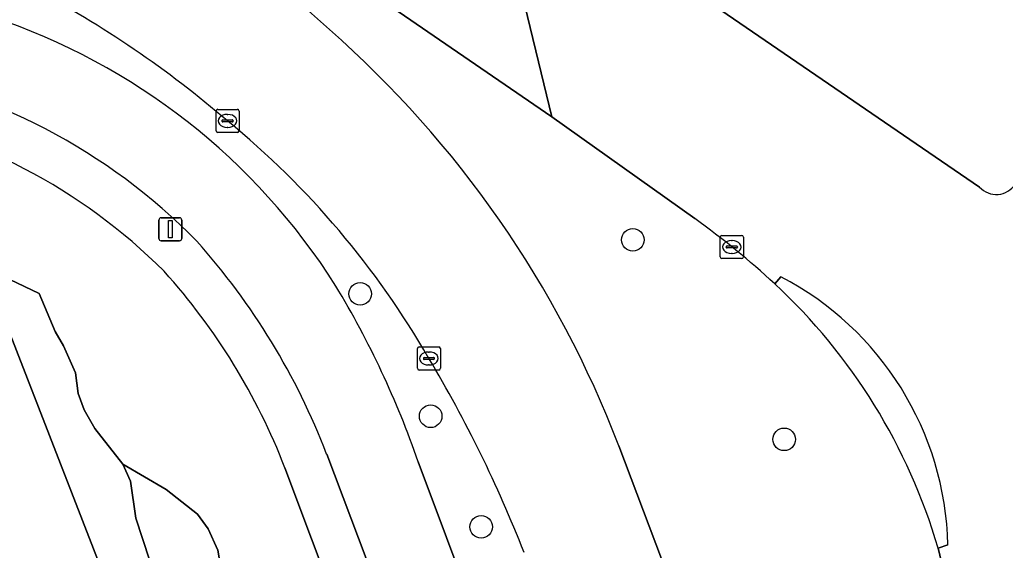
# Model space of a CAD drawing. Extents: x 157692 to 159674, y 381452 to 383291.
# Drawn here: x 158780.47 to 158823.11, y 382023.19 to 382046.13 of the extents above; entities that cross this region are included whole.
import ezdxf

# ---------------------------------------------------------------- set-up
doc = ezdxf.new("R2010")
doc.units = 0
for name, color, linetype in [('IMGEO_Berm_groen', 7, 'Continuous'), ('IMGEO_Boom', 7, 'Continuous'), ('IMGEO_Erf', 7, 'Continuous'), ('IMGEO_Fietspad_gesloten', 7, 'Continuous'), ('IMGEO_Groenvoorziening', 7, 'Continuous'), ('IMGEO_Hek', 7, 'Continuous'), ('IMGEO_Kolk', 7, 'Continuous'), ('IMGEO_Lichtmast', 7, 'Continuous'), ('IMGEO_Rijbaan_lokaal_open', 7, 'Continuous'), ('IMGEO_Rijbaan_regionaal_gesloten', 7, 'Continuous'), ('IMGEO_Rijbaan_regionaal_open', 7, 'Continuous'), ('IMGEO_Voetpad_open', 7, 'Continuous')]:
    doc.layers.add(name, color=color, linetype=linetype)

msp = doc.modelspace()

# ---------------------------------------------------------------- linework, layer by layer
at = {"layer": 'IMGEO_Berm_groen'}
for points in [[(158803.878, 382059.18), (158800.705, 382053.461), (158822.002, 382038.892)], [(158809.684, 382037.531), (158803.489, 382041.935), (158790.739, 382050.676)], [(158806.392, 382027.71), (158821.579, 381987.522), (158823.826, 381988.369), (158828.643, 382005.655)], [(158797.711, 382027.016), (158812.631, 381987.183), (158813.192, 381986.098)], [(158820.87, 382020.5), (158820.204, 382023.284)]]:
    msp.add_lwpolyline(points, dxfattribs=at)
for centre, radius, start, end in [((158764.382, 382013.689), 43.526, 47.3558, 61.9789), ((158759.588, 382006.88), 45.923, 49.4162, 62.1353), ((158770.398, 382019.593), 28.104, 32.3205, 71.5852), ((158763.741, 382011.382), 45.669, 20.9483, 48.7253), ((158765.696, 382012.767), 37.488, 29.9566, 50.6536), ((158822.721, 382039.549), 0.973, 222.4215, 327.6656), ((158787.923, 382007.315), 37.236, 47.3765, 54.24), ((158759.959, 382013.961), 39.945, 19.0763, 31.1421), ((158796.009, 382016.227), 25.203, 16.2597, 47.1816), ((158749.445, 382002.361), 56.771, 21.4307, 30.8652)]:
    msp.add_arc(centre, radius, start, end, dxfattribs=at)
at = {"layer": 'IMGEO_Boom'}
for centre in [(158807.001, 382036.615), (158795.202, 382034.283), (158798.251, 382028.988), (158813.549, 382027.99), (158800.438, 382024.209)]:
    msp.add_circle(centre, 0.489, dxfattribs=at)
at = {"layer": 'IMGEO_Erf'}
msp.add_lwpolyline([(158807.124, 381952.287), (158808.091, 381956.861), (158805.222, 381964.91), (158804.242, 381967.659), (158797.792, 381985.757), (158794.203, 381996.276), (158791.398, 382004.912), (158787.515, 382016.319), (158786.523, 382015.913), (158778.888, 382035.503), (158778.315, 382036.37), (158777.286, 382037.926), (158775.33, 382040.401), (158772.553, 382042.313), (158745.995, 382047.802), (158735.171, 382050.057)], dxfattribs=at)
at = {"layer": 'IMGEO_Fietspad_gesloten'}
msp.add_lwpolyline([(158793.751, 382027.353), (158803.769, 382000.822), (158809.322, 381985.948), (158812.631, 381987.183), (158797.711, 382027.016)], dxfattribs=at)
for centre, radius, start, end in [((158770.398, 382019.593), 28.104, 32.3205, 71.5852), ((158769.513, 382018.265), 26.103, 44.4848, 80.4318), ((158765.743, 382016.579), 30.008, 21.0404, 41.7366), ((158759.959, 382013.961), 39.945, 19.0763, 31.1421)]:
    msp.add_arc(centre, radius, start, end, dxfattribs=at)
at = {"layer": 'IMGEO_Groenvoorziening'}
for points in [[(158778.888, 382035.503), (158786.523, 382015.913), (158787.515, 382016.319), (158791.398, 382004.912), (158794.203, 381996.276), (158797.792, 381985.757)], [(158786.082, 382022.782), (158785.498, 382024.581), (158785.268, 382026.187), (158784.931, 382026.91), (158783.72, 382028.459), (158783.263, 382029.269), (158783, 382029.971), (158782.885, 382030.871), (158782.368, 382032.034), (158782.005, 382032.656), (158781.317, 382034.293), (158780.039, 382034.899)], [(158780.039, 382034.899), (158781.317, 382034.293), (158782.005, 382032.656), (158782.368, 382032.034), (158782.885, 382030.871), (158783, 382029.971), (158783.263, 382029.269), (158783.72, 382028.459), (158784.931, 382026.91), (158786.807, 382025.823), (158788.16, 382024.755), (158788.618, 382024.127), (158789.047, 382023.204), (158789.235, 382022.113)], [(158789.235, 382022.113), (158789.047, 382023.204), (158788.618, 382024.127), (158788.16, 382024.755), (158786.807, 382025.823), (158784.931, 382026.91), (158785.268, 382026.187), (158785.498, 382024.581), (158786.082, 382022.782)], [(158812.671, 381971.586), (158807.065, 381986.509), (158791.945, 382026.759)]]:
    msp.add_lwpolyline(points, dxfattribs=at)
for centre, radius, start, end in [((158769.255, 382017.778), 24.705, 45.0271, 79.9412), ((158766.368, 382016.874), 27.421, 21.13, 42.0918)]:
    msp.add_arc(centre, radius, start, end, dxfattribs=at)
at = {"layer": 'IMGEO_Hek'}
msp.add_lwpolyline([(158778.315, 382036.37), (158778.888, 382035.503), (158786.523, 382015.913), (158787.515, 382016.319)], dxfattribs=at)
at = {"layer": 'IMGEO_Kolk'}
for p, q in [((158789.038, 382042.257), (158789.89, 382042.257)), ((158788.963, 382041.331), (158788.963, 382042.183)), ((158789.451, 382042.037), (158789.476, 382042.037)), ((158789.964, 382042.183), (158789.964, 382041.331)), ((158789.222, 382041.751), (158789.222, 382041.763)), ((158789.66, 382041.714), (158789.262, 382041.714)), ((158789.265, 382041.8), (158789.663, 382041.8)), ((158789.474, 382041.477), (158789.449, 382041.477)), ((158789.706, 382041.763), (158789.706, 382041.751)), ((158789.89, 382041.257), (158789.038, 382041.257)), ((158810.78, 382035.88), (158810.78, 382036.732)), ((158810.855, 382036.806), (158811.707, 382036.806)), ((158811.781, 382036.732), (158811.781, 382035.88)), ((158811.039, 382036.3), (158811.039, 382036.312)), ((158811.082, 382036.349), (158811.48, 382036.349)), ((158811.268, 382036.586), (158811.293, 382036.586)), ((158811.523, 382036.312), (158811.523, 382036.3)), ((158811.477, 382036.263), (158811.079, 382036.263)), ((158811.291, 382036.026), (158811.266, 382036.026)), ((158811.707, 382035.806), (158810.855, 382035.806)), ((158797.675, 382031.06), (158797.675, 382031.912)), ((158797.75, 382031.986), (158798.602, 382031.986)), ((158798.163, 382031.766), (158798.188, 382031.766)), ((158798.676, 382031.912), (158798.676, 382031.06)), ((158797.934, 382031.48), (158797.934, 382031.492)), ((158798.372, 382031.443), (158797.974, 382031.443)), ((158797.977, 382031.529), (158798.375, 382031.529)), ((158798.186, 382031.206), (158798.161, 382031.206)), ((158798.418, 382031.492), (158798.418, 382031.48)), ((158798.602, 382030.986), (158797.75, 382030.986))]:
    msp.add_line(p, q, dxfattribs=at)
for points in [[(158789.038, 382042.257), (158789.89, 382042.257)], [(158788.963, 382041.331), (158788.963, 382042.183)], [(158789.964, 382042.183), (158789.964, 382041.331)], [(158789.89, 382041.257), (158789.038, 382041.257)], [(158810.78, 382035.88), (158810.78, 382036.732)], [(158810.855, 382036.806), (158811.707, 382036.806)], [(158811.781, 382036.732), (158811.781, 382035.88)], [(158811.707, 382035.806), (158810.855, 382035.806)], [(158797.675, 382031.06), (158797.675, 382031.912)], [(158797.75, 382031.986), (158798.602, 382031.986)], [(158798.676, 382031.912), (158798.676, 382031.06)], [(158798.602, 382030.986), (158797.75, 382030.986)]]:
    msp.add_lwpolyline(points, dxfattribs=at)
for centre, radius, start, end in [((158789.04, 382042.181), 0.0765, 91.552, 178.448), ((158789.04, 382042.181), 0.0765, 91.552, 178.448), ((158789.888, 382042.181), 0.0765, 1.552, 88.448), ((158789.888, 382042.181), 0.0765, 1.552, 88.448), ((158789.262, 382041.76), 0.0403, 85.8775, 175.7526), ((158789.259, 382041.75), 0.0366, 178.938, 274.7102), ((158789.663, 382041.757), 0.043, 264.8664, 352.4533), ((158789.667, 382041.762), 0.0386, 1.7309, 96.639), ((158789.04, 382041.333), 0.0765, 181.552, 268.448), ((158789.04, 382041.333), 0.0765, 181.552, 268.448), ((158789.888, 382041.333), 0.0765, 271.552, 358.448), ((158789.888, 382041.333), 0.0765, 271.552, 358.448), ((158810.857, 382036.73), 0.0765, 91.552, 178.448), ((158810.857, 382036.73), 0.0765, 91.552, 178.448), ((158811.705, 382036.73), 0.0765, 1.552, 88.448), ((158811.705, 382036.73), 0.0765, 1.552, 88.448), ((158811.079, 382036.309), 0.0403, 85.8775, 175.7526), ((158811.076, 382036.299), 0.0366, 178.938, 274.7102), ((158811.48, 382036.306), 0.043, 264.8664, 352.4533), ((158811.484, 382036.311), 0.0386, 1.7309, 96.639), ((158810.857, 382035.882), 0.0765, 181.552, 268.448), ((158810.857, 382035.882), 0.0765, 181.552, 268.448), ((158811.705, 382035.882), 0.0765, 271.552, 358.448), ((158811.705, 382035.882), 0.0765, 271.552, 358.448), ((158797.752, 382031.91), 0.0765, 91.552, 178.448), ((158797.752, 382031.91), 0.0765, 91.552, 178.448), ((158798.6, 382031.91), 0.0765, 1.552, 88.448), ((158798.6, 382031.91), 0.0765, 1.552, 88.448), ((158797.974, 382031.489), 0.0403, 85.8775, 175.7526), ((158797.971, 382031.479), 0.0366, 178.938, 274.7102), ((158798.375, 382031.486), 0.043, 264.8664, 352.4533), ((158798.379, 382031.491), 0.0386, 1.7309, 96.639), ((158797.752, 382031.062), 0.0765, 181.552, 268.448), ((158797.752, 382031.062), 0.0765, 181.552, 268.448), ((158798.6, 382031.062), 0.0765, 271.552, 358.448), ((158798.6, 382031.062), 0.0765, 271.552, 358.448)]:
    msp.add_arc(centre, radius, start, end, dxfattribs=at)
for centre, major_axis, ratio, start_param, end_param in [((158789.45, 382041.757), (-0.387, 0.002), 0.722429, 4.712389, 7.853982), ((158789.475, 382041.757), (-0.39, 0.002), 0.717154, 1.570796, 4.712389), ((158811.267, 382036.306), (-0.387, 0.002), 0.722429, 4.712389, 7.853982), ((158811.292, 382036.306), (-0.39, 0.002), 0.717154, 1.570796, 4.712389), ((158798.162, 382031.486), (-0.387, 0.002), 0.722429, 4.712389, 7.853982), ((158798.187, 382031.486), (-0.39, 0.002), 0.717154, 1.570796, 4.712389)]:
    msp.add_ellipse(centre, major_axis=major_axis, ratio=ratio, start_param=start_param, end_param=end_param, dxfattribs=at)
at = {"layer": 'IMGEO_Lichtmast'}
for p, q in [((158786.591, 382037.572), (158787.381, 382037.572)), ((158787.381, 382037.572), (158786.591, 382037.572)), ((158786.491, 382036.672), (158786.491, 382037.472)), ((158786.491, 382037.472), (158786.491, 382036.672)), ((158787.481, 382037.472), (158787.481, 382036.672)), ((158787.481, 382036.672), (158787.481, 382037.472)), ((158787.381, 382036.572), (158786.591, 382036.572)), ((158786.591, 382036.572), (158787.381, 382036.572))]:
    msp.add_line(p, q, dxfattribs=at)
msp.add_lwpolyline([(158786.911, 382037.447), (158787.061, 382037.447), (158787.061, 382036.697), (158786.911, 382036.697), (158786.911, 382037.447)], dxfattribs=at)
for centre, start, end in [((158786.591, 382037.472), 90, 180), ((158786.591, 382037.472), 90, 180), ((158787.381, 382037.472), 0, 90), ((158787.381, 382037.472), 360, 90), ((158786.591, 382036.672), 180, 270), ((158786.591, 382036.672), 180, 270), ((158787.381, 382036.672), 270, 0), ((158787.381, 382036.672), 270, 0)]:
    msp.add_arc(centre, 0.1, start, end, dxfattribs=at)
at = {"layer": 'IMGEO_Rijbaan_lokaal_open'}
msp.add_lwpolyline([(158822.739, 381984.467), (158822.739, 381984.467), (158821.579, 381987.522), (158806.392, 382027.71)], dxfattribs=at)
for centre, radius, start, end in [((158764.382, 382013.689), 43.526, 47.3558, 61.9789), ((158759.588, 382006.88), 45.923, 49.4162, 62.1353), ((158763.741, 382011.382), 45.669, 20.9483, 48.7253), ((158765.696, 382012.767), 37.488, 29.9566, 50.6536), ((158749.445, 382002.361), 56.771, 21.4307, 30.8652)]:
    msp.add_arc(centre, radius, start, end, dxfattribs=at)
at = {"layer": 'IMGEO_Rijbaan_regionaal_gesloten'}
msp.add_lwpolyline([(158790.739, 382050.676), (158803.489, 382041.935), (158801.98, 382048.183), (158798.298, 382050.745), (158794.822, 382052.871), (158791.204, 382054.885), (158788.418, 382056.189), (158787.416, 382056.658), (158783.408, 382058.156), (158779.833, 382059.082), (158774.895, 382060.16), (158772.339, 382060.717), (158764.396, 382062.321), (158760.881, 382063.045), (158753.256, 382064.615), (158734.149, 382068.548), (158719.619, 382071.54), (158694.915, 382076.653), (158622.531, 382091.496)], dxfattribs=at)
at = {"layer": 'IMGEO_Rijbaan_regionaal_open'}
for points in [[(158822.002, 382038.892), (158800.705, 382053.461), (158801.98, 382048.183), (158803.489, 382041.935), (158809.684, 382037.531)], [(158813.403, 382035.021), (158813.139, 382034.714)], [(158813.139, 382034.714), (158813.403, 382035.021)], [(158820.204, 382023.284), (158820.634, 382023.426)], [(158820.634, 382023.426), (158820.204, 382023.284), (158820.87, 382020.5)]]:
    msp.add_lwpolyline(points, dxfattribs=at)
for centre, radius, start, end in [((158822.721, 382039.549), 0.973, 222.4215, 327.6656), ((158787.923, 382007.315), 37.236, 47.3765, 54.24), ((158807.219, 382023.112), 13.418, 1.3391, 62.5587), ((158807.219, 382023.112), 13.418, 1.3391, 62.5587), ((158796.009, 382016.227), 25.203, 16.2597, 47.1816)]:
    msp.add_arc(centre, radius, start, end, dxfattribs=at)
at = {"layer": 'IMGEO_Voetpad_open'}
for points in [[(158809.322, 381985.948), (158803.769, 382000.822), (158793.751, 382027.353)], [(158791.945, 382026.759), (158807.065, 381986.509), (158812.671, 381971.586)]]:
    msp.add_lwpolyline(points, dxfattribs=at)
for centre, radius, start, end in [((158769.513, 382018.265), 26.103, 44.4848, 80.4318), ((158769.255, 382017.778), 24.705, 45.0271, 79.9412), ((158765.743, 382016.579), 30.008, 21.0404, 41.7366), ((158766.368, 382016.874), 27.421, 21.13, 42.0918)]:
    msp.add_arc(centre, radius, start, end, dxfattribs=at)

doc.saveas('drawing.dxf')
